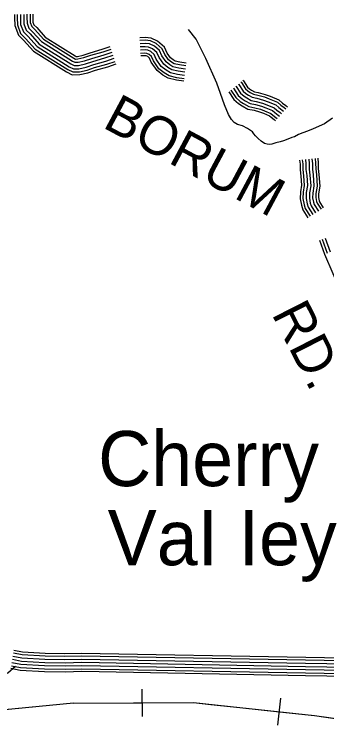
# Model space of a CAD drawing. Extents: x 1788175 to 1969470, y 584502 to 738744.
# Drawn here: x 1914535 to 1917533, y 642062 to 648875 of the extents above; entities that cross this region are included whole.
import ezdxf

# ---------------------------------------------------------------- set-up
doc = ezdxf.new("R2010")
doc.units = 0
for name, color, linetype in [('DESIGN - CONTOURS - Intermediate with optional Text', 7, 'Continuous'), ('DESIGN - ROW - Right-of-Way and Easement Labels', 7, 'Continuous'), ('DESIGN - TRANSPORTATION - Text', 7, 'Continuous'), ('SURVEY - CENTERLINE - Preliminary Text', 7, 'Continuous'), ('SURVEY - TRANSPORTATION - Roads', 7, 'Continuous'), ('SURVEY - VEGETATION - Features with Text', 7, 'Continuous')]:
    doc.layers.add(name, color=color, linetype=linetype)

msp = doc.modelspace()

# ---------------------------------------------------------------- linework, layer by layer
at = {"layer": 'DESIGN - CONTOURS - Intermediate with optional Text'}
for p, q in [((1915763.9, 642152), (1915762.3, 642412)), ((1917064.6, 642066.6), (1917092, 642325.1))]:
    msp.add_line(p, q, dxfattribs=at)
for points in [[(1915103.1, 642278.1), (1914280.2, 642197.5), (1914008.3, 642184.5), (1913795, 642187.7), (1913669.4, 642194.4), (1913529.4, 642248.3), (1913374.9, 642357), (1913214.3, 642513.5), (1913130.6, 642675.4), (1913059.7, 642879.5), (1913039.7, 643028.3), (1912988.6, 643391.3), (1912898.7, 643796), (1912792, 644088.6), (1912628.8, 644411), (1912411.7, 644754), (1912289.9, 644919.6), (1912144, 645049.2), (1911908.9, 645228), (1911661.2, 645380.8), (1911062.1, 645723.8), (1910772.6, 645942.3), (1910557.8, 646144.7), (1910210.7, 646625.3)], [(1915103.1, 642278.1), (1914446.3, 642213.8)], [(1915103.1, 642278.1), (1916255.7, 642285), (1916700.1, 642236), (1917415.3, 642160.1), (1918024.7, 642072.7), (1918452.1, 641980.7), (1918968.3, 641827.9), (1918997.3, 641818)], [(1915103.1, 642278.1), (1915763.1, 642282)], [(1915763.1, 642282), (1916255.7, 642285), (1916422.1, 642266.6)], [(1916422.1, 642266.6), (1916700.1, 642236), (1917078.3, 642195.9)], [(1917078.3, 642195.9), (1917415.3, 642160.1), (1917733.2, 642114.5)]]:
    msp.add_lwpolyline(points, dxfattribs=at)
at = {"layer": 'DESIGN - TRANSPORTATION - Text'}
for points in [[(1916477.4, 648215.5), (1916371.6, 648450.8), (1916346.1, 648501.8), (1916280.6, 648636.6), (1916207.7, 648727.6)], [(1917588, 647879.1), (1917511.5, 647824.4), (1917402.3, 647777.1), (1917347.6, 647755.2), (1917303.9, 647740.7), (1917260.2, 647722.5), (1917223.8, 647700.6), (1917198.3, 647693.3), (1917158.2, 647678.8), (1917118.2, 647664.2), (1917085.4, 647653.3), (1917045.4, 647642.3), (1917005.3, 647631.4), (1916987.1, 647627.8), (1916961.6, 647631.4), (1916936.1, 647638.7), (1916903.3, 647660.6), (1916874.2, 647686), (1916848.7, 647711.5), (1916834.1, 647729.7), (1916819.6, 647748), (1916772.2, 647780.7), (1916724.9, 647806.2), (1916677.5, 647820.8), (1916644.7, 647839), (1916619.3, 647868.1), (1916590.1, 647915.5), (1916550.1, 648006.5), (1916513.6, 648115.8), (1916477.4, 648215.5)]]:
    msp.add_lwpolyline(points, dxfattribs=at)
at = {"layer": 'SURVEY - CENTERLINE - Preliminary Text'}
for points in [[(1918754.1, 642665.8), (1917329.8, 642689.5), (1915181.7, 642729.1), (1915021.7, 642724.8), (1914830.2, 642728), (1914611.4, 642740.5), (1914527.2, 642756.9)], [(1918754.4, 642691.5), (1917330.3, 642715.2), (1915181.6, 642754.8), (1915021.5, 642750.5), (1914831.1, 642753.7), (1914614.7, 642766.1), (1914531.2, 642782.4)], [(1918753.2, 642603.8), (1917328.7, 642627.5), (1915181.9, 642667.1), (1915022, 642662.8), (1914827.9, 642666), (1914603.7, 642678.9), (1914517.5, 642695.7)], [(1918753.6, 642634.8), (1917329.3, 642658.5), (1915181.8, 642698.1), (1915021.8, 642693.8), (1914829, 642697), (1914607.6, 642709.7), (1914522.3, 642726.3)], [(1918752, 642517.1), (1917327.2, 642540.8), (1915182.3, 642580.3), (1915022.4, 642576.1), (1914824.7, 642579.4), (1914592.9, 642592.6), (1914503.9, 642610)], [(1918752.3, 642541.8), (1917327.6, 642565.5), (1915182.2, 642605.1), (1915022.3, 642600.8), (1914825.6, 642604.1), (1914596, 642617.2), (1914507.8, 642634.4)], [(1918752.8, 642572.8), (1917328.2, 642596.5), (1915182.1, 642636.1), (1915022.1, 642631.8), (1914826.8, 642635.1), (1914599.8, 642648), (1914512.6, 642665)]]:
    msp.add_lwpolyline(points, dxfattribs=at)
at = {"layer": 'SURVEY - TRANSPORTATION - Roads'}
for points in [[(1914563.7, 648873.2), (1914564.1, 648841.2), (1914565, 648772.1), (1914596.6, 648689.3), (1914643.5, 648643.7), (1914735.2, 648541.8), (1915048, 648345.5), (1915096.5, 648322.1), (1915159.7, 648323), (1915234.8, 648340), (1915306.2, 648363.6), (1915423.9, 648397.4), (1915502.9, 648424.1)], [(1914594.7, 648873.6), (1914595.1, 648841.6), (1914595.9, 648778), (1914623.1, 648706.7), (1914665.8, 648665.2), (1914755.3, 648565.8), (1915063.1, 648372.7), (1915103.4, 648353.2), (1915156, 648353.9), (1915226.5, 648369.9), (1915297, 648393.3), (1915414.7, 648427), (1915493, 648453.4)], [(1914625.7, 648874), (1914626.1, 648842), (1914626.9, 648783.9), (1914649.7, 648724.2), (1914688.2, 648686.7), (1914775.5, 648589.8), (1915078.1, 648399.8), (1915110.3, 648384.3), (1915152.3, 648384.9), (1915218.1, 648399.8), (1915287.9, 648422.9), (1915405.5, 648456.6), (1915483, 648482.8)], [(1914625.7, 648874), (1914626.1, 648842), (1914626.9, 648783.9), (1914649.7, 648724.2), (1914688.2, 648686.7), (1914775.5, 648589.8), (1915078.1, 648399.8), (1915110.3, 648384.3), (1915152.3, 648384.9), (1915218.1, 648399.8), (1915287.9, 648422.9), (1915405.5, 648456.6), (1915483, 648482.8)], [(1914656.7, 648874.5), (1914657.1, 648842.4), (1914657.8, 648789.8), (1914676.2, 648741.6), (1914710.5, 648708.2), (1914795.6, 648613.7), (1915093.1, 648427), (1915117.2, 648415.4), (1915148.6, 648415.8), (1915209.8, 648429.7), (1915278.7, 648452.5), (1915396.2, 648486.2), (1915473.1, 648512.2)], [(1914687.7, 648874.9), (1914688.1, 648842.8), (1914688.7, 648795.7), (1914702.7, 648759), (1914732.9, 648729.7), (1914815.8, 648637.7), (1915108.2, 648454.2), (1915124.1, 648446.5), (1915144.9, 648446.8), (1915201.5, 648459.6), (1915269.6, 648482.1), (1915387, 648515.8), (1915463.2, 648541.5)], [(1914712.4, 648875.2), (1914712.8, 648843.2), (1914713.4, 648800.5), (1914723.9, 648772.9), (1914750.7, 648746.8), (1914831.8, 648656.8), (1915120.1, 648475.8), (1915129.6, 648471.3), (1915142, 648471.5), (1915194.9, 648483.5), (1915262.3, 648505.8), (1915379.6, 648539.4), (1915455.3, 648565)], [(1914538, 648872.9), (1914538.4, 648840.8), (1914539.4, 648767.2), (1914574.6, 648674.8), (1914624.9, 648625.8), (1914718.5, 648522), (1915035.6, 648323), (1915090.8, 648296.3), (1915162.8, 648297.3), (1915241.7, 648315.2), (1915313.7, 648339), (1915431.6, 648372.9), (1915511.1, 648399.7)], [(1916184.4, 648406.5), (1916123.7, 648414.8), (1916078.6, 648425.8), (1916058.4, 648437.8), (1916032.6, 648457.9), (1916000.5, 648503.2), (1915975.6, 648560.8), (1915910.6, 648617.7), (1915847.6, 648646.6), (1915792.4, 648652.2), (1915739.3, 648649.5)], [(1916181, 648381), (1916119, 648389.5), (1916068.8, 648401.7), (1916043.9, 648416.5), (1916013.8, 648439.9), (1915978, 648490.6), (1915954.3, 648545.3), (1915896.5, 648595.9), (1915840.7, 648621.4), (1915791.8, 648626.5), (1915740.6, 648623.8)], [(1916176.8, 648350.3), (1916113.2, 648359), (1916057, 648372.7), (1916026.4, 648390.8), (1915991.1, 648418.3), (1915950.8, 648475.3), (1915928.6, 648526.5), (1915879.5, 648569.6), (1915832.5, 648591.1), (1915791, 648595.4), (1915742.2, 648592.9)], [(1916172.6, 648319.6), (1916107.4, 648328.5), (1916045.2, 648343.6), (1916008.9, 648365.1), (1915968.5, 648396.6), (1915923.6, 648460.1), (1915903, 648507.8), (1915862.5, 648543.3), (1915824.2, 648560.8), (1915790.2, 648564.3), (1915743.8, 648561.9)], [(1916172.6, 648319.6), (1916107.4, 648328.5), (1916045.2, 648343.6), (1916008.9, 648365.1), (1915968.5, 648396.6), (1915923.6, 648460.1), (1915903, 648507.8), (1915862.5, 648543.3), (1915824.2, 648560.8), (1915790.2, 648564.3), (1915743.8, 648561.9)], [(1916168.4, 648288.9), (1916101.6, 648298), (1916033.4, 648314.6), (1915991.4, 648339.5), (1915945.8, 648375), (1915896.4, 648444.8), (1915877.3, 648489.1), (1915845.5, 648517), (1915816, 648530.5), (1915789.4, 648533.2), (1915745.4, 648531)], [(1916164.2, 648258.2), (1916095.9, 648267.5), (1916021.5, 648285.6), (1915973.9, 648313.8), (1915923.1, 648353.3), (1915869.2, 648429.5), (1915851.6, 648470.4), (1915828.5, 648490.7), (1915807.7, 648500.2), (1915788.6, 648502.1), (1915747, 648500)], [(1916160.8, 648233.7), (1916091.3, 648243.2), (1916012.1, 648262.4), (1915960, 648293.3), (1915905.1, 648336.1), (1915847.6, 648417.4), (1915831.1, 648455.5), (1915814.9, 648469.7), (1915801.2, 648476), (1915787.9, 648477.3), (1915748.3, 648475.3)], [(1916684.4, 648207.6), (1916688.5, 648202.8), (1916729.9, 648139.5), (1916757.1, 648116.3), (1916783, 648100.1), (1916818.4, 648079.6), (1916862.7, 648071), (1916925.3, 648053.2), (1916969.2, 648037.1), (1917044.5, 648006.1), (1917074, 647981.7), (1917104.7, 647957.9), (1917118.7, 647945.8)], [(1916708.2, 648227.5), (1916713.4, 648221.3), (1916753.4, 648160.2), (1916775.5, 648141.4), (1916799, 648126.7), (1916829.4, 648109), (1916869.9, 648101.2), (1916934.9, 648082.7), (1916980.4, 648066), (1917060.6, 648033), (1917093.4, 648005.9), (1917124.3, 647981.9), (1917139, 647969.2)], [(1916727.2, 648243.3), (1916733.3, 648236), (1916772.1, 648176.7), (1916790.1, 648161.4), (1916811.8, 648147.9), (1916838.2, 648132.5), (1916875.6, 648125.2), (1916942.5, 648106.2), (1916989.4, 648089.1), (1917073.5, 648054.4), (1917108.9, 648025.2), (1917140, 648001), (1917155.1, 647987.9)], [(1916592.9, 648131.9), (1916639.9, 648060.2), (1916686.8, 648020.2), (1916721.7, 647998.4), (1916776.1, 647966.8), (1916835.1, 647955.4), (1916888.6, 647940.2), (1916926.2, 647926.5), (1916982.8, 647903.1), (1916999.8, 647889.1), (1917029.3, 647866.1), (1917041, 647856)], [(1916613.1, 648147.9), (1916613.6, 648147.3), (1916659.4, 648077.4), (1916702.1, 648041), (1916735, 648020.5), (1916785.2, 647991.3), (1916841.1, 647980.5), (1916896.6, 647964.6), (1916935.5, 647950.4), (1916996.1, 647925.4), (1917015.9, 647909.1), (1917045.6, 647886), (1917057.8, 647875.4)], [(1916636.9, 648167.8), (1916638.6, 648165.8), (1916682.9, 648098.1), (1916720.4, 648066.1), (1916751, 648047), (1916796.3, 648020.7), (1916848.3, 648010.6), (1916906.2, 647994.1), (1916946.7, 647979.3), (1917012.2, 647952.3), (1917035.3, 647933.3), (1917065.3, 647910), (1917078.1, 647898.9)], [(1916660.7, 648187.7), (1916663.5, 648184.3), (1916706.4, 648118.8), (1916738.8, 648091.2), (1916767, 648073.6), (1916807.3, 648050.1), (1916855.5, 648040.8), (1916915.7, 648023.7), (1916957.9, 648008.2), (1917028.4, 647979.2), (1917054.7, 647957.5), (1917085, 647933.9), (1917098.4, 647922.3)], [(1916660.7, 648187.7), (1916663.5, 648184.3), (1916706.4, 648118.8), (1916738.8, 648091.2), (1916767, 648073.6), (1916807.3, 648050.1), (1916855.5, 648040.8), (1916915.7, 648023.7), (1916957.9, 648008.2), (1917028.4, 647979.2), (1917054.7, 647957.5), (1917085, 647933.9), (1917098.4, 647922.3)], [(1917271.9, 647478.3), (1917275.9, 647440.1), (1917276.6, 647385.5), (1917283.7, 647324.9), (1917290.1, 647237), (1917279.7, 647173.1), (1917278, 647108.1), (1917289.2, 647045.5), (1917302.9, 647003.2), (1917351.7, 646926.8)], [(1917297.5, 647481), (1917301.6, 647441.6), (1917302.3, 647387.1), (1917309.3, 647327.3), (1917316, 647235.9), (1917305.4, 647170.7), (1917303.7, 647110), (1917314.3, 647051.7), (1917326.3, 647014.2), (1917373.4, 646940.7)], [(1917328.3, 647484.2), (1917332.6, 647443.4), (1917333.3, 647389.1), (1917340.1, 647330.2), (1917347.2, 647234.5), (1917336.3, 647167.8), (1917334.8, 647112.4), (1917344.4, 647059.3), (1917354.6, 647027.6), (1917399.5, 646957.4)], [(1917359.1, 647487.4), (1917363.5, 647445.2), (1917364.2, 647391.1), (1917371, 647333.2), (1917378.3, 647233.1), (1917367.2, 647164.9), (1917365.9, 647114.8), (1917374.5, 647066.8), (1917382.9, 647040.9), (1917425.6, 646974.1)], [(1917359.1, 647487.4), (1917363.5, 647445.2), (1917364.2, 647391.1), (1917371, 647333.2), (1917378.3, 647233.1), (1917367.2, 647164.9), (1917365.9, 647114.8), (1917374.5, 647066.8), (1917382.9, 647040.9), (1917425.6, 646974.1)], [(1917390, 647490.6), (1917394.5, 647447), (1917395.2, 647393.2), (1917401.9, 647336.1), (1917409.5, 647231.7), (1917398.2, 647161.9), (1917397, 647117.1), (1917404.7, 647074.3), (1917411.2, 647054.2), (1917451.7, 646990.8)], [(1917420.8, 647493.9), (1917425.5, 647448.8), (1917426.2, 647395.2), (1917432.7, 647339), (1917440.7, 647230.4), (1917429.1, 647159), (1917428, 647119.5), (1917434.8, 647081.9), (1917439.4, 647067.5), (1917477.9, 647007.5)], [(1917445.4, 647496.4), (1917450.2, 647450.3), (1917450.9, 647396.8), (1917457.4, 647341.3), (1917465.6, 647229.3), (1917453.8, 647156.7), (1917452.8, 647121.4), (1917458.9, 647087.9), (1917462, 647078.2), (1917498.7, 647020.8)], [(1917463.8, 646713.1), (1917510.9, 646579.2), (1917672.1, 646207.7)], [(1917488.1, 646721.7), (1917534.9, 646588.6)], [(1917517.3, 646732), (1917563.8, 646599.9)], [(1913279, 643486.3), (1913272.4, 643387.6), (1913286.3, 643164.6), (1913295.4, 643074.7), (1913325.4, 642985.7), (1913388.4, 642845.5), (1913447.5, 642731.9), (1913527.1, 642636.8), (1913585.4, 642583.7), (1913637.6, 642548), (1913721.8, 642504.5), (1913826.5, 642480.3), (1913971.9, 642468.9), (1914100.4, 642459), (1914237.1, 642469.4), (1914351.8, 642501.2), (1914474, 642568.9), (1914548.3, 642631.9)]]:
    msp.add_lwpolyline(points, dxfattribs=at)

# ---------------------------------------------------------------- texts
at = {"layer": 'DESIGN - ROW - Right-of-Way and Easement Labels'}
for s, rotation, p in [('BORUM', 331.78462, (1915371.4, 647797.3)), ('RD.', 296.92603, (1916999.6, 646008.1))]:
    msp.add_text(s, height=370, rotation=rotation, dxfattribs=at).set_placement(p)
at = {"layer": 'SURVEY - VEGETATION - Features with Text'}
for s, p in [('Cherry', (1915339.2, 644356.7)), ('VaI Iey', (1915431.1, 643599.4))]:
    msp.add_text(s, height=528, dxfattribs=at).set_placement(p)

doc.saveas('drawing.dxf')
